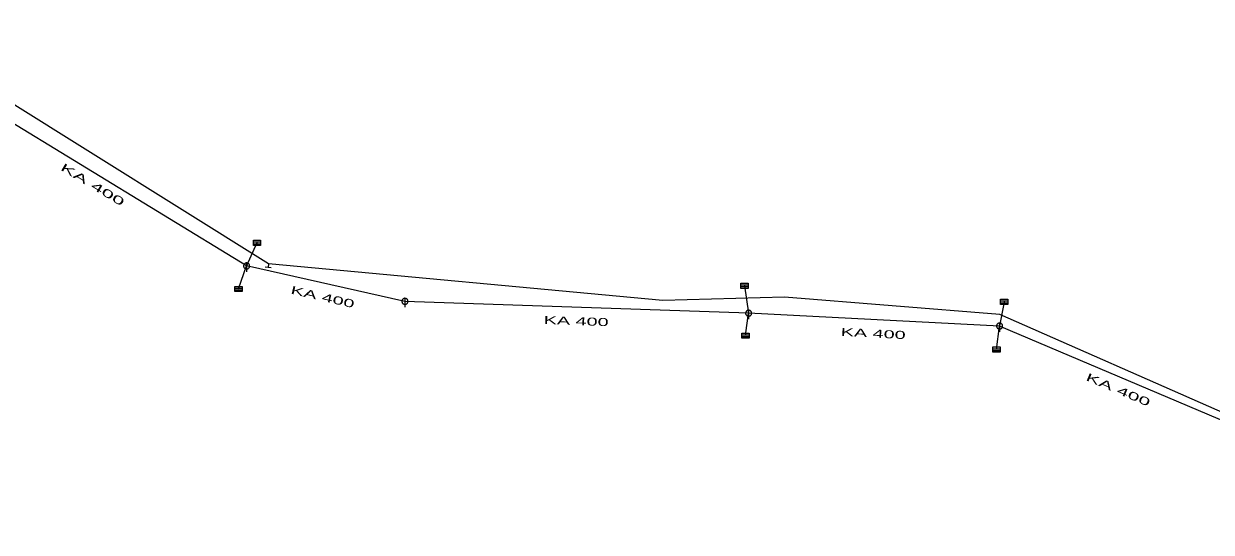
# Model space of a CAD drawing. Extents: x -687468 to -685917, y -974192 to -973456.
# Drawn here: x -686636.4 to -686537.4, y -973717.7 to -973675.3 of the extents above; entities that cross this region are included whole.
import ezdxf
from ezdxf.enums import TextEntityAlignment as Align

# ---------------------------------------------------------------- set-up
doc = ezdxf.new("R2010")
doc.units = 0
doc.header["$LTSCALE"] = 0.27
for name, color, linetype, lineweight in [('1', 7, 'Continuous', 13), ('11', 7, 'Continuous', 13), ('14', 7, 'Continuous', 25), ('17', 7, 'Continuous', 25), ('22', 7, 'Continuous', 13), ('34', 7, 'Continuous', 13)]:
    doc.layers.add(name, color=color, linetype=linetype, lineweight=lineweight)

msp = doc.modelspace()

# ---------------------------------------------------------------- linework, layer by layer
at = {"layer": '11'}
for p, q in [((-686616.94, -973693.61), (-686617.8, -973695.54)), ((-686618.48, -973697.46), (-686617.8, -973695.54)), ((-686576.31, -973697.19), (-686575.97, -973699.48)), ((-686554.68, -973698.53), (-686555.06, -973700.55)), ((-686576.23, -973701.35), (-686575.97, -973699.48)), ((-686555.32, -973702.51), (-686555.06, -973700.55))]:
    msp.add_line(p, q, dxfattribs=at)
at = {"layer": '14'}
for p, q in [((-686617.8, -973695.539), (-686642.71, -973680.34)), ((-686604.609, -973698.489), (-686617.8, -973695.539)), ((-686575.969, -973699.48), (-686604.609, -973698.489)), ((-686555.059, -973700.55), (-686575.969, -973699.48)), ((-686534.568, -973709.248), (-686555.059, -973700.55))]:
    msp.add_line(p, q, dxfattribs=at)
at = {"layer": '14', "lineweight": 13}
msp.add_line((-686615.962, -973695.359), (-686616, -973695.659), dxfattribs=at)
at = {"layer": '17'}
msp.add_lwpolyline([(-686506.346, -973717.746), (-686529.344, -973710.524), (-686536.247, -973707.872), (-686555.026, -973699.577), (-686572.978, -973698.129), (-686583.112, -973698.418), (-686615.962, -973695.359), (-686637.993, -973681.581), (-686653.818, -973675.34), (-686693.532, -973676.405), (-686696.345, -973676.48)], dxfattribs=at)
at = {"layer": '22'}
for p, q in [((-686617.235, -973693.539), (-686616.637, -973693.539)), ((-686617.235, -973693.684), (-686616.637, -973693.684)), ((-686617.799, -973695.287), (-686617.8, -973696.031)), ((-686576.605, -973697.119), (-686576.007, -973697.119)), ((-686576.605, -973697.264), (-686576.007, -973697.264)), ((-686618.775, -973697.389), (-686618.177, -973697.389)), ((-686618.775, -973697.534), (-686618.177, -973697.534)), ((-686604.608, -973698.237), (-686604.609, -973698.98)), ((-686575.968, -973699.228), (-686575.969, -973699.972)), ((-686554.975, -973698.459), (-686554.377, -973698.459)), ((-686554.975, -973698.605), (-686554.377, -973698.605)), ((-686555.058, -973700.298), (-686555.059, -973701.042)), ((-686576.525, -973701.279), (-686575.927, -973701.279)), ((-686576.525, -973701.424), (-686575.927, -973701.424)), ((-686555.615, -973702.439), (-686555.017, -973702.439)), ((-686555.615, -973702.585), (-686555.017, -973702.585))]:
    msp.add_line(p, q, dxfattribs=at)
for points in [[(-686617.235, -973693.393), (-686616.637, -973693.393), (-686616.637, -973693.83), (-686617.235, -973693.83)], [(-686617.548, -973695.539), (-686617.549, -973695.513), (-686617.553, -973695.487), (-686617.559, -973695.461), (-686617.569, -973695.437), (-686617.581, -973695.413), (-686617.595, -973695.391), (-686617.612, -973695.37), (-686617.63, -973695.352), (-686617.651, -973695.335), (-686617.673, -973695.321), (-686617.697, -973695.309), (-686617.721, -973695.299), (-686617.747, -973695.293), (-686617.773, -973695.289), (-686617.799, -973695.287), (-686617.825, -973695.288), (-686617.851, -973695.292), (-686617.877, -973695.298), (-686617.902, -973695.308), (-686617.925, -973695.32), (-686617.947, -973695.334), (-686617.968, -973695.351), (-686617.986, -973695.369), (-686618.003, -973695.39), (-686618.017, -973695.412), (-686618.029, -973695.436), (-686618.039, -973695.46), (-686618.046, -973695.486), (-686618.05, -973695.512), (-686618.052, -973695.538), (-686618.051, -973695.564), (-686618.047, -973695.59), (-686618.04, -973695.616), (-686618.03, -973695.641), (-686618.018, -973695.664), (-686618.004, -973695.686), (-686617.987, -973695.707), (-686617.969, -973695.725), (-686617.948, -973695.742), (-686617.926, -973695.756), (-686617.903, -973695.768), (-686617.878, -973695.778), (-686617.852, -973695.785), (-686617.826, -973695.789), (-686617.8, -973695.791), (-686617.774, -973695.79), (-686617.748, -973695.786), (-686617.722, -973695.779), (-686617.698, -973695.769), (-686617.674, -973695.757), (-686617.652, -973695.743), (-686617.631, -973695.726), (-686617.613, -973695.708), (-686617.596, -973695.687), (-686617.582, -973695.665), (-686617.57, -973695.642), (-686617.56, -973695.617), (-686617.554, -973695.591), (-686617.55, -973695.565)], [(-686618.775, -973697.243), (-686618.177, -973697.243), (-686618.177, -973697.679), (-686618.775, -973697.679)], [(-686576.605, -973696.973), (-686576.007, -973696.973), (-686576.007, -973697.409), (-686576.605, -973697.409)], [(-686604.357, -973698.489), (-686604.358, -973698.463), (-686604.362, -973698.437), (-686604.368, -973698.411), (-686604.378, -973698.387), (-686604.39, -973698.363), (-686604.404, -973698.341), (-686604.421, -973698.32), (-686604.439, -973698.302), (-686604.46, -973698.285), (-686604.482, -973698.271), (-686604.506, -973698.259), (-686604.53, -973698.249), (-686604.556, -973698.243), (-686604.582, -973698.239), (-686604.608, -973698.237), (-686604.634, -973698.238), (-686604.66, -973698.242), (-686604.686, -973698.248), (-686604.711, -973698.258), (-686604.734, -973698.27), (-686604.756, -973698.284), (-686604.777, -973698.301), (-686604.795, -973698.319), (-686604.812, -973698.34), (-686604.826, -973698.362), (-686604.838, -973698.386), (-686604.848, -973698.41), (-686604.855, -973698.436), (-686604.859, -973698.462), (-686604.861, -973698.488), (-686604.86, -973698.514), (-686604.856, -973698.54), (-686604.849, -973698.566), (-686604.839, -973698.591), (-686604.827, -973698.614), (-686604.813, -973698.636), (-686604.796, -973698.657), (-686604.778, -973698.675), (-686604.757, -973698.692), (-686604.735, -973698.706), (-686604.712, -973698.718), (-686604.687, -973698.728), (-686604.661, -973698.735), (-686604.635, -973698.739), (-686604.609, -973698.74), (-686604.583, -973698.74), (-686604.557, -973698.736), (-686604.531, -973698.729), (-686604.507, -973698.719), (-686604.483, -973698.707), (-686604.461, -973698.693), (-686604.44, -973698.676), (-686604.422, -973698.658), (-686604.405, -973698.637), (-686604.391, -973698.615), (-686604.379, -973698.592), (-686604.369, -973698.567), (-686604.363, -973698.541), (-686604.359, -973698.515)], [(-686575.717, -973699.48), (-686575.718, -973699.454), (-686575.722, -973699.428), (-686575.728, -973699.402), (-686575.738, -973699.378), (-686575.75, -973699.354), (-686575.764, -973699.332), (-686575.781, -973699.311), (-686575.799, -973699.293), (-686575.82, -973699.276), (-686575.842, -973699.262), (-686575.866, -973699.25), (-686575.89, -973699.24), (-686575.916, -973699.234), (-686575.942, -973699.23), (-686575.968, -973699.228), (-686575.994, -973699.229), (-686576.02, -973699.233), (-686576.046, -973699.239), (-686576.071, -973699.249), (-686576.094, -973699.261), (-686576.116, -973699.275), (-686576.137, -973699.292), (-686576.155, -973699.31), (-686576.172, -973699.331), (-686576.186, -973699.353), (-686576.198, -973699.377), (-686576.208, -973699.401), (-686576.215, -973699.427), (-686576.219, -973699.453), (-686576.221, -973699.479), (-686576.22, -973699.505), (-686576.216, -973699.531), (-686576.209, -973699.557), (-686576.199, -973699.582), (-686576.187, -973699.605), (-686576.173, -973699.627), (-686576.156, -973699.648), (-686576.138, -973699.666), (-686576.117, -973699.683), (-686576.095, -973699.697), (-686576.072, -973699.709), (-686576.047, -973699.719), (-686576.021, -973699.726), (-686575.995, -973699.73), (-686575.969, -973699.732), (-686575.943, -973699.731), (-686575.917, -973699.727), (-686575.891, -973699.72), (-686575.867, -973699.71), (-686575.843, -973699.698), (-686575.821, -973699.684), (-686575.8, -973699.667), (-686575.782, -973699.649), (-686575.765, -973699.628), (-686575.751, -973699.606), (-686575.739, -973699.583), (-686575.729, -973699.558), (-686575.723, -973699.532), (-686575.719, -973699.506)], [(-686554.975, -973698.313), (-686554.377, -973698.313), (-686554.377, -973698.75), (-686554.975, -973698.75)], [(-686576.525, -973701.133), (-686575.927, -973701.133), (-686575.927, -973701.57), (-686576.525, -973701.57)], [(-686554.807, -973700.55), (-686554.808, -973700.524), (-686554.812, -973700.498), (-686554.818, -973700.472), (-686554.828, -973700.448), (-686554.84, -973700.424), (-686554.854, -973700.402), (-686554.871, -973700.381), (-686554.889, -973700.363), (-686554.91, -973700.346), (-686554.932, -973700.332), (-686554.956, -973700.32), (-686554.98, -973700.31), (-686555.006, -973700.304), (-686555.032, -973700.3), (-686555.058, -973700.298), (-686555.084, -973700.299), (-686555.11, -973700.303), (-686555.136, -973700.309), (-686555.161, -973700.319), (-686555.184, -973700.331), (-686555.206, -973700.345), (-686555.227, -973700.362), (-686555.245, -973700.38), (-686555.262, -973700.401), (-686555.276, -973700.423), (-686555.288, -973700.447), (-686555.298, -973700.471), (-686555.305, -973700.497), (-686555.309, -973700.523), (-686555.311, -973700.549), (-686555.31, -973700.575), (-686555.306, -973700.601), (-686555.299, -973700.627), (-686555.289, -973700.652), (-686555.277, -973700.675), (-686555.263, -973700.697), (-686555.246, -973700.718), (-686555.228, -973700.736), (-686555.207, -973700.753), (-686555.185, -973700.767), (-686555.162, -973700.779), (-686555.137, -973700.789), (-686555.111, -973700.796), (-686555.085, -973700.8), (-686555.059, -973700.802), (-686555.033, -973700.801), (-686555.007, -973700.797), (-686554.981, -973700.79), (-686554.957, -973700.78), (-686554.933, -973700.768), (-686554.911, -973700.754), (-686554.89, -973700.737), (-686554.872, -973700.719), (-686554.855, -973700.698), (-686554.841, -973700.676), (-686554.829, -973700.653), (-686554.819, -973700.628), (-686554.813, -973700.602), (-686554.809, -973700.576)], [(-686555.615, -973702.293), (-686555.017, -973702.293), (-686555.017, -973702.73), (-686555.615, -973702.73)]]:
    msp.add_lwpolyline(points, close=True, dxfattribs=at)
at = {"layer": '34'}
msp.add_line((-686615.753, -973695.69), (-686616.246, -973695.627), dxfattribs=at)

# ---------------------------------------------------------------- texts
at = {"layer": '1'}
for rotation, width, p in [(329, 2.05, (-686630.798, -973689.039)), (347, 1.85, (-686611.537, -973698.447)), (358, 1.85, (-686590.351, -973700.469)), (357, 1.85, (-686565.603, -973701.5)), (337, 1.95, (-686545.306, -973706.162))]:
    msp.add_text('KA 400', height=0.6667, rotation=rotation, dxfattribs=dict(at, width=width)).set_placement(p, align=Align.CENTER)

doc.saveas('drawing.dxf')
